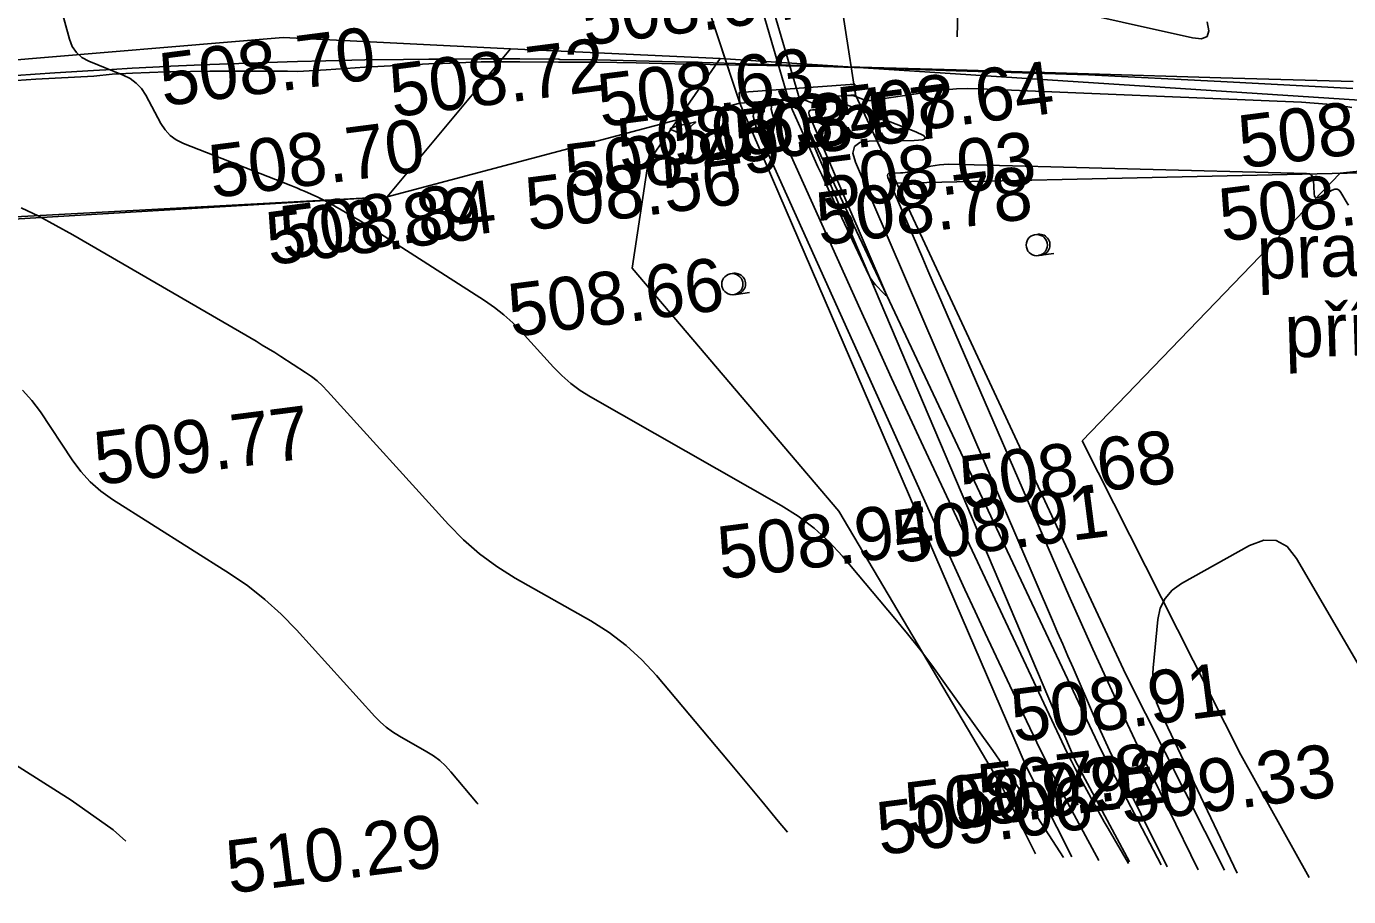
# Model space of a CAD drawing. Extents: x -636600 to -628587, y -1090963 to -1085869.
# Drawn here: x -629050.53 to -629000.61, y -1088268.01 to -1088235.14 of the extents above; entities that cross this region are included whole.
import ezdxf

# ---------------------------------------------------------------- set-up
doc = ezdxf.new("R2010")
doc.units = 0
for name, color, linetype in [('01_PARCELY_NÁVRH_PC', 7, 'Continuous'), ('22', 7, 'Continuous'), ('40', 7, 'Continuous'), ('42', 7, 'Continuous'), ('43', 7, 'Continuous'), ('60', 7, 'Continuous'), ('Ex_Major Contours', 7, 'Continuous'), ('Ex_Minor Contours', 7, 'Continuous'), ('HEKTOMETRY20', 7, 'Continuous'), ('koty_vše', 7, 'Continuous'), ('PARCELY_NÁVRH_TOKY_NÁDRŽE', 7, 'Continuous'), ('popis', 7, 'Continuous'), ('propustky', 7, 'Continuous'), ('situace_těleso', 7, 'Continuous'), ('situace_vozovka', 7, 'Continuous')]:
    doc.layers.add(name, color=color, linetype=linetype)

msp = doc.modelspace()

# ---------------------------------------------------------------- linework, layer by layer
at = {"layer": '01_PARCELY_NÁVRH_PC'}
for points in [[(-628992.524, -1088231.442), (-629020.39, -1088230.166), (-629019.227, -1088237.729), (-629017.67, -1088241.068), (-628972.309, -1088240.053)], [(-629387.941, -1088234.584), (-629219.304, -1088240.336), (-629181.474, -1088240.829), (-629109.866, -1088237.201), (-629061.821, -1088231.942), (-629043.39, -1088230.538), (-629025.998, -1088230.775), (-629023.594, -1088238.038), (-629036.901, -1088241.582), (-629140.622, -1088247.813), (-629178.5, -1088248.878), (-629442.3, -1088243.561)]]:
    msp.add_lwpolyline(points, dxfattribs=at)
at = {"layer": '22'}
for p, q in [((-629019.227, -1088237.729), (-629009.015, -1088259.627)), ((-629012.77, -1088263.124), (-629023.594, -1088238.038)), ((-629009.015, -1088259.627), (-629005.293, -1088267.015)), ((-629011.06, -1088266.515), (-629012.77, -1088263.124))]:
    msp.add_line(p, q, dxfattribs=at)
at = {"layer": '40'}
for p, q in [((-629040.839, -1088235.564), (-629062.975, -1088237.409)), ((-629032.245, -1088235.993), (-629040.839, -1088235.564)), ((-629024.334, -1088236.359), (-629032.245, -1088235.993)), ((-629000.197, -1088237.927), (-629024.334, -1088236.359))]:
    msp.add_line(p, q, dxfattribs=at)
at = {"layer": '42'}
for p, q in [((-629036.901, -1088241.582), (-629032.245, -1088235.993)), ((-629027.058, -1088240.267), (-629024.334, -1088236.359)), ((-629000.931, -1088240.693), (-628969.922, -1088237.447)), ((-629027.058, -1088240.267), (-629027.662, -1088244.277)), ((-629010.664, -1088250.795), (-629000.931, -1088240.693)), ((-629082.142, -1088243.993), (-629036.901, -1088241.582)), ((-629027.662, -1088244.277), (-629019.849, -1088253.457)), ((-629004.674, -1088262.659), (-629010.664, -1088250.795)), ((-629019.849, -1088253.457), (-629013.706, -1088263.849)), ((-629002.103, -1088267.291), (-629004.674, -1088262.659)), ((-629013.706, -1088263.849), (-629012.423, -1088266.397))]:
    msp.add_line(p, q, dxfattribs=at)
at = {"layer": '43'}
for p, q in [((-629012.33, -1088243.801), (-629012.231, -1088243.788)), ((-629012.231, -1088243.788), (-629011.735, -1088243.724)), ((-629023.823, -1088245.277), (-629023.724, -1088245.264)), ((-629023.724, -1088245.264), (-629023.228, -1088245.2))]:
    msp.add_line(p, q, dxfattribs=at)
for centre in [(-629012.381, -1088243.404), (-629023.874, -1088244.88)]:
    msp.add_circle(centre, 0.4, dxfattribs=at)
for centre in [(-629012.282, -1088243.391), (-629023.775, -1088244.867)]:
    msp.add_arc(centre, 0.4, 267.0124, 104.498, dxfattribs=at)
at = {"layer": '60'}
for p, q in [((-629010.937, -1088262.878), (-629021.564, -1088237.828)), ((-629021.564, -1088237.828), (-629009.976, -1088262.432)), ((-629009.976, -1088262.432), (-629007.679, -1088266.808)), ((-629008.876, -1088266.704), (-629010.937, -1088262.878))]:
    msp.add_line(p, q, dxfattribs=at)
at = {"layer": 'Ex_Major Contours'}
msp.add_lwpolyline([(-629021.726, -1088237.964), (-629021.694, -1088237.937), (-629021.637, -1088237.925), (-629021.363, -1088237.906), (-629021.294, -1088237.904), (-629021.227, -1088237.911), (-629021.162, -1088237.925), (-629021.097, -1088237.946), (-629020.423, -1088238.211), (-629020.352, -1088238.244), (-629020.331, -1088238.268), (-629020.359, -1088238.283), (-629020.437, -1088238.289), (-629020.846, -1088238.295), (-629020.93, -1088238.308), (-629020.979, -1088238.344), (-629020.992, -1088238.403), (-629020.969, -1088238.485), (-629018.088, -1088245.19), (-629018.059, -1088245.271), (-629018.06, -1088245.305), (-629018.092, -1088245.293), (-629018.155, -1088245.235), (-629018.47, -1088244.908), (-629018.544, -1088244.823), (-629018.611, -1088244.734), (-629018.671, -1088244.639), (-629018.723, -1088244.539), (-629020.352, -1088241.068), (-629020.497, -1088240.756), (-629020.642, -1088240.443), (-629020.785, -1088240.131), (-629020.927, -1088239.817), (-629021.718, -1088238.06), (-629021.734, -1088238.005)], close=True, dxfattribs=at)
msp.add_lwpolyline([(-629033.466, -1088264.523), (-629033.504, -1088264.478), (-629034.498, -1088263.296), (-629034.699, -1088263.077), (-629034.918, -1088262.878), (-629035.153, -1088262.699), (-629035.405, -1088262.541), (-629036.447, -1088261.948), (-629036.701, -1088261.791), (-629036.939, -1088261.615), (-629037.162, -1088261.42), (-629037.371, -1088261.207), (-629040.328, -1088257.941), (-629040.906, -1088257.344), (-629041.52, -1088256.789), (-629042.17, -1088256.278), (-629042.857, -1088255.81), (-629047.277, -1088253.009), (-629047.717, -1088252.698), (-629048.116, -1088252.346), (-629048.476, -1088251.952), (-629048.796, -1088251.519), (-629049.995, -1088249.702), (-629050.316, -1088249.271), (-629050.68, -1088248.885)], dxfattribs=at)
at = {"layer": 'Ex_Minor Contours'}
for points in [[(-629005.951, -1088234.97), (-629005.884, -1088235.306), (-629005.953, -1088235.52), (-629006.158, -1088235.611), (-629006.5, -1088235.58), (-629014.582, -1088233.761)], [(-629049.287, -1088234.199), (-629048.905, -1088235.624), (-629048.799, -1088235.901), (-629048.641, -1088236.131), (-629048.431, -1088236.316), (-629048.17, -1088236.455), (-629046.871, -1088236.979), (-629046.607, -1088237.111), (-629046.378, -1088237.282), (-629046.184, -1088237.491), (-629046.024, -1088237.739), (-629045.452, -1088238.807), (-629045.292, -1088239.055), (-629045.097, -1088239.263), (-629044.867, -1088239.433), (-629044.602, -1088239.563), (-629040.546, -1088241.154), (-629040.416, -1088241.205), (-629040.288, -1088241.258), (-629040.16, -1088241.313), (-629040.033, -1088241.368), (-629039.524, -1088241.595), (-629039.398, -1088241.653), (-629039.274, -1088241.715), (-629039.151, -1088241.78), (-629039.03, -1088241.848), (-629038.099, -1088242.389), (-629037.904, -1088242.503), (-629037.711, -1088242.62), (-629037.519, -1088242.739), (-629037.329, -1088242.86), (-629033.227, -1088245.498), (-629032.855, -1088245.756), (-629032.502, -1088246.036), (-629032.168, -1088246.338), (-629031.853, -1088246.664), (-629030.633, -1088248.012), (-629030.317, -1088248.335), (-629029.978, -1088248.629), (-629029.617, -1088248.896), (-629029.233, -1088249.135), (-629022.025, -1088253.234), (-629021.384, -1088253.637), (-629020.786, -1088254.091), (-629020.232, -1088254.597), (-629019.72, -1088255.154), (-629017.742, -1088257.506), (-629017.266, -1088258.084), (-629016.802, -1088258.671), (-629016.349, -1088259.268), (-629015.909, -1088259.874), (-629014.043, -1088262.499), (-629013.677, -1088263.021), (-629013.316, -1088263.546), (-629012.962, -1088264.075), (-629012.612, -1088264.608), (-629011.366, -1088266.535)], [(-629010.037, -1088266.655), (-629011.134, -1088264.625), (-629011.561, -1088263.82), (-629011.977, -1088263.009), (-629012.382, -1088262.192), (-629012.775, -1088261.37), (-629014.325, -1088258.067), (-629014.71, -1088257.241), (-629015.093, -1088256.413), (-629015.472, -1088255.584), (-629015.848, -1088254.753), (-629022.97, -1088238.946), (-629023.088, -1088238.539), (-629023.029, -1088238.238), (-629022.792, -1088238.043), (-629022.378, -1088237.955), (-629019.508, -1088237.751), (-629019.434, -1088237.75), (-629019.361, -1088237.757), (-629019.289, -1088237.772), (-629019.218, -1088237.795), (-629018.938, -1088237.905), (-629018.867, -1088237.928), (-629018.796, -1088237.941), (-629018.723, -1088237.945), (-629018.649, -1088237.939), (-629016.26, -1088237.59), (-629015.837, -1088237.539), (-629015.413, -1088237.507), (-629014.987, -1088237.495), (-629014.561, -1088237.503), (-629002.39, -1088238.011), (-629001.911, -1088238.039), (-629001.433, -1088238.08), (-629000.956, -1088238.136), (-629000.482, -1088238.207)], [(-629008.921, -1088266.757), (-629009.689, -1088265.439), (-629009.834, -1088265.188), (-629009.977, -1088264.936), (-629010.118, -1088264.683), (-629010.257, -1088264.428), (-629010.808, -1088263.408), (-629010.944, -1088263.152), (-629011.076, -1088262.894), (-629011.205, -1088262.635), (-629011.33, -1088262.373), (-629016.655, -1088251.024), (-629017.261, -1088249.726), (-629017.862, -1088248.426), (-629018.458, -1088247.123), (-629019.049, -1088245.818), (-629022.344, -1088238.503), (-629022.411, -1088238.272), (-629022.378, -1088238.101), (-629022.243, -1088237.99), (-629022.008, -1088237.94), (-629020.864, -1088237.859), (-629020.58, -1088237.854), (-629020.301, -1088237.881), (-629020.027, -1088237.939), (-629019.758, -1088238.028), (-629016.95, -1088239.131), (-629016.657, -1088239.268), (-629016.569, -1088239.368), (-629016.686, -1088239.43), (-629017.009, -1088239.455), (-629018.711, -1088239.479), (-629019.062, -1088239.533), (-629019.265, -1088239.683), (-629019.32, -1088239.93), (-629019.226, -1088240.273), (-629011.786, -1088257.585), (-629011.593, -1088258.033), (-629011.4, -1088258.48), (-629011.207, -1088258.928), (-629011.013, -1088259.375), (-629010.236, -1088261.164), (-629010.039, -1088261.61), (-629009.837, -1088262.053), (-629009.629, -1088262.494), (-629009.415, -1088262.932), (-629007.454, -1088266.891)], [(-629000.609, -1088241.894), (-629000.664, -1088241.819), (-629000.901, -1088241.413), (-629000.965, -1088241.331), (-629001.041, -1088241.289), (-629001.127, -1088241.287), (-629001.224, -1088241.325), (-629001.686, -1088241.582), (-629001.782, -1088241.619), (-629001.852, -1088241.61), (-629001.896, -1088241.555), (-629001.914, -1088241.453), (-629001.934, -1088240.953), (-629001.955, -1088240.843), (-629002.005, -1088240.764), (-629002.085, -1088240.715), (-629002.195, -1088240.697), (-629015.719, -1088240.353), (-629015.885, -1088240.355), (-629016.05, -1088240.367), (-629016.214, -1088240.392), (-629016.377, -1088240.427), (-629017.172, -1088240.629), (-629017.261, -1088240.649), (-629017.35, -1088240.663), (-629017.439, -1088240.672), (-629017.53, -1088240.676), (-629017.892, -1088240.681), (-629017.967, -1088240.693), (-629018.01, -1088240.725), (-629018.022, -1088240.778), (-629018.002, -1088240.851), (-629016.886, -1088243.447), (-629016.688, -1088243.907), (-629016.49, -1088244.367), (-629016.291, -1088244.827), (-629016.091, -1088245.287), (-629011.165, -1088256.634), (-629010.265, -1088258.672), (-629009.339, -1088260.699), (-629008.388, -1088262.714), (-629007.412, -1088264.717), (-629006.282, -1088266.997)], [(-629021.795, -1088265.585), (-629022.142, -1088265.16), (-629022.764, -1088264.405), (-629023.389, -1088263.653), (-629024.016, -1088262.903), (-629026.736, -1088259.668), (-629027.287, -1088259.068), (-629027.885, -1088258.524), (-629028.528, -1088258.035), (-629029.218, -1088257.602), (-629032.07, -1088255.98), (-629032.763, -1088255.549), (-629033.415, -1088255.067), (-629034.026, -1088254.535), (-629034.597, -1088253.952), (-629039.153, -1088248.919), (-629039.344, -1088248.721), (-629039.547, -1088248.537), (-629039.761, -1088248.367), (-629039.988, -1088248.211), (-629040.916, -1088247.614), (-629041.149, -1088247.466), (-629041.383, -1088247.32), (-629041.62, -1088247.178), (-629041.858, -1088247.038), (-629048.769, -1088243.022), (-629049.41, -1088242.661), (-629050.06, -1088242.317), (-629050.719, -1088241.991)], [(-629004.809, -1088267.131), (-629007.69, -1088261.102), (-629007.857, -1088260.684), (-629007.963, -1088260.256), (-629008.008, -1088259.816), (-629007.992, -1088259.366), (-629007.807, -1088257.546), (-629007.717, -1088257.12), (-629007.538, -1088256.752), (-629007.271, -1088256.442), (-629006.916, -1088256.19), (-629004.344, -1088254.757), (-629003.812, -1088254.553), (-629003.34, -1088254.565), (-629002.927, -1088254.795), (-629002.573, -1088255.242), (-628995.201, -1088267.889), (-628995.129, -1088268.012)], [(-629055.872, -1088259.91), (-629048.841, -1088264.366), (-629047.249, -1088265.494), (-629046.768, -1088265.917)]]:
    msp.add_lwpolyline(points, dxfattribs=at)
msp.add_lwpolyline([(-629025.912, -1088238.888), (-629025.867, -1088238.878), (-629025.821, -1088238.869), (-629025.612, -1088238.837), (-629025.573, -1088238.831), (-629025.534, -1088238.823), (-629025.495, -1088238.814), (-629025.457, -1088238.804), (-629025.304, -1088238.762), (-629025.274, -1088238.756), (-629025.262, -1088238.759), (-629025.267, -1088238.771), (-629025.289, -1088238.791), (-629025.417, -1088238.894), (-629025.448, -1088238.921), (-629025.476, -1088238.949), (-629025.503, -1088238.979), (-629025.527, -1088239.012), (-629025.723, -1088239.292), (-629025.734, -1088239.304), (-629025.745, -1088239.308), (-629025.756, -1088239.304), (-629025.767, -1088239.292), (-629025.809, -1088239.226), (-629025.821, -1088239.211), (-629025.834, -1088239.198), (-629025.849, -1088239.187), (-629025.866, -1088239.179), (-629026.176, -1088239.051), (-629026.208, -1088239.034), (-629026.218, -1088239.016), (-629026.207, -1088238.999), (-629026.175, -1088238.983), (-629026.001, -1088238.917), (-629025.957, -1088238.901)], close=True, dxfattribs=at)
at = {"layer": 'HEKTOMETRY20'}
msp.add_lwpolyline([(-629015.333, -1088233.539), (-629015.392, -1088235.538)], dxfattribs=at)
at = {"layer": 'PARCELY_NÁVRH_TOKY_NÁDRŽE'}
for points in [[(-629093.318, -1088083.076), (-629060.219, -1088122.25), (-629048.039, -1088155.388), (-629035.897, -1088195.378), (-629025.998, -1088230.775), (-629023.594, -1088238.038), (-629012.77, -1088263.124), (-629011.06, -1088266.515)], [(-629005.293, -1088267.015), (-629009.015, -1088259.627), (-629019.227, -1088237.729), (-629020.39, -1088230.166), (-629019.895, -1088228.529), (-629030.923, -1088195.253), (-629043.029, -1088152.325), (-629054.302, -1088119.574), (-629085.66, -1088083.076)]]:
    msp.add_lwpolyline(points, dxfattribs=at)
at = {"layer": 'propustky'}
for p, q in [((-629023.895, -1088230.547), (-629021.749, -1088237.908)), ((-629023.491, -1088230.503), (-629021.341, -1088237.879)), ((-629019.256, -1088237.33), (-629023.622, -1088237.639)), ((-629023.594, -1088238.038), (-629023.622, -1088237.639)), ((-629019.227, -1088237.729), (-629023.594, -1088238.038)), ((-629019.227, -1088237.729), (-629019.256, -1088237.33))]:
    msp.add_line(p, q, dxfattribs=at)
at = {"layer": 'situace_těleso'}
msp.add_lwpolyline([(-629050.903, -1088237.188), (-629050.177, -1088237.142), (-629049.443, -1088237.097), (-629047.982, -1088237.017), (-629047.291, -1088236.951), (-629046.522, -1088236.915), (-629045.234, -1088236.861), (-629045.06, -1088236.856), (-629043.596, -1088236.839), (-629042.133, -1088236.833), (-629040.669, -1088236.839), (-629040.282, -1088236.842), (-629039.208, -1088236.778), (-629037.747, -1088236.687), (-629036.285, -1088236.607), (-629035.337, -1088236.562), (-629034.823, -1088236.54), (-629033.359, -1088236.484), (-629031.896, -1088236.484), (-629030.432, -1088236.489), (-629030.385, -1088236.489), (-629028.968, -1088236.497), (-629027.504, -1088236.519), (-629026.041, -1088236.554), (-629025.426, -1088236.572), (-629020.427, -1088236.652), (-629015.43, -1088236.827), (-629010.432, -1088236.972), (-629005.437, -1088237.228), (-629000.443, -1088237.494)], dxfattribs=at)
at = {"layer": 'situace_vozovka'}
msp.add_lwpolyline([(-629050.917, -1088236.998), (-629050.19, -1088236.947), (-629049.456, -1088236.898), (-629047.994, -1088236.807), (-629047.301, -1088236.767), (-629046.532, -1088236.724), (-629045.244, -1088236.659), (-629045.07, -1088236.65), (-629043.607, -1088236.585), (-629042.144, -1088236.529), (-629040.68, -1088236.481), (-629040.292, -1088236.469), (-629039.216, -1088236.441), (-629037.752, -1088236.411), (-629036.288, -1088236.389), (-629035.338, -1088236.379), (-629034.824, -1088236.375), (-629033.359, -1088236.37), (-629031.895, -1088236.374), (-629030.431, -1088236.387), (-629030.383, -1088236.388), (-629028.967, -1088236.408), (-629027.503, -1088236.438), (-629026.039, -1088236.477), (-629025.424, -1088236.495), (-629020.426, -1088236.641), (-629015.428, -1088236.788), (-629010.43, -1088236.934), (-629005.433, -1088237.081), (-629000.435, -1088237.227)], dxfattribs=at)

# ---------------------------------------------------------------- texts
at = {"layer": 'koty_vše'}
for s, p in [('508.64', (-629029.444, -1088235.876)), ('508.70', (-629045.364, -1088238.162)), ('508.72', (-629036.683, -1088238.58)), ('508.63', (-629028.827, -1088238.952)), ('508.64', (-629019.759, -1088239.451)), ('508.63', (-629028.087, -1088240.631)), ('507.34', (-629026.003, -1088240.414)), ('508.57', (-629023.666, -1088240.316)), ('508.54', (-629004.636, -1088240.514)), ('508.70', (-629043.506, -1088241.633)), ('508.49', (-629030.072, -1088241.602)), ('508.03', (-629020.438, -1088242.109)), ('508.56', (-629031.551, -1088242.861)), ('508.48', (-629005.37, -1088243.28)), ('508.78', (-629020.575, -1088243.427)), ('508.89', (-629041.347, -1088244.169)), ('508.84', (-629040.824, -1088243.941)), ('508.66', (-629032.21, -1088246.877)), ('509.77', (-629047.842, -1088252.474)), ('508.68', (-629015.157, -1088253.388)), ('508.91', (-629017.694, -1088255.428)), ('508.94', (-629024.296, -1088256.044)), ('508.91', (-629013.227, -1088262.184)), ('507.86', (-629014.469, -1088265.026)), ('509.33', (-629009.12, -1088265.246)), ('508.92', (-629017.217, -1088265.711)), ('507.92', (-629015.383, -1088265.466)), ('509.06', (-629018.293, -1088266.454)), ('510.29', (-629042.85, -1088267.904))]:
    msp.add_text(s, height=2, rotation=7.3173, dxfattribs=at).set_placement(p)
at = {"layer": 'popis'}
for s, p in [('pravostranný', (-629004.048, -1088244.691)), ('příkop SP19', (-629003.002, -1088247.66))]:
    msp.add_text(s, height=2, rotation=1.7877, dxfattribs=at).set_placement(p)

doc.saveas('drawing.dxf')
